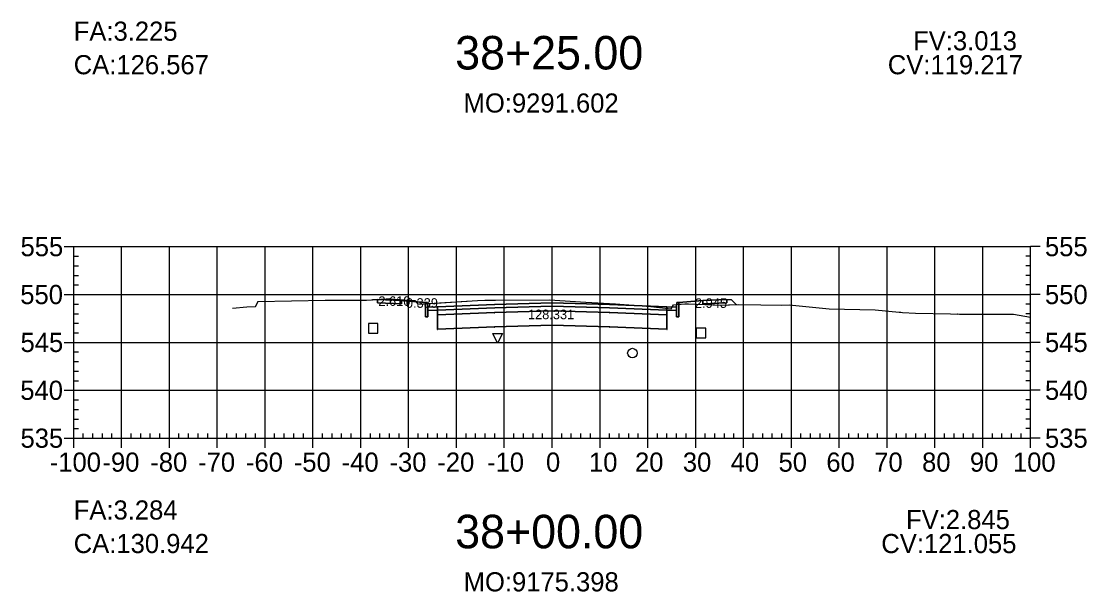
# Model space of a CAD drawing. Extents: x 704834 to 709892, y 372981 to 377533.
# Drawn here: x 707400.9 to 707623.6, y 373510.8 to 373629.9 of the extents above; entities that cross this region are included whole.
import ezdxf

# ---------------------------------------------------------------- set-up
doc = ezdxf.new("R2010")
doc.units = 0
for name, color, linetype in [('1', 7, 'Continuous'), ('10', 7, 'Continuous'), ('13', 7, 'Continuous'), ('14', 7, 'Continuous'), ('4', 7, 'Continuous'), ('57', 7, 'Continuous'), ('59', 7, 'Continuous'), ('Default_Xsect', 7, 'Continuous'), ('Existing', 7, 'Continuous')]:
    doc.layers.add(name, color=color, linetype=linetype)

msp = doc.modelspace()

# ---------------------------------------------------------------- linework, layer by layer
for points in [[(707474.37, 373571.71), (707474.34, 373571.74)], [(707475.37, 373571.75), (707474.37, 373571.71)], [(707485.37, 373571.15), (707480.37, 373571.55)], [(707538.37, 373571.15), (707543.37, 373571.55)], [(707548.37, 373571.75), (707549.37, 373571.71)], [(707549.37, 373571.71), (707550.35, 373570.74)]]:
    msp.add_lwpolyline(points)
for points in [[(707480.37, 373571.55), (707475.37, 373571.75), (707475.37, 373571.08), (707480.37, 373570.88)], [(707485.87, 373570.15), (707485.79, 373571.15), (707485.37, 373571.15), (707485.37, 373568.15), (707485.87, 373568.15)], [(707511.87, 373570.4), (707523.87, 373570.04), (707535.87, 373569.56), (707535.87, 373570.23), (707523.87, 373570.71), (707511.87, 373571.07), (707499.87, 373570.71), (707487.87, 373570.23), (707487.87, 373569.56), (707499.87, 373570.04)], [(707511.87, 373569.4), (707523.87, 373569.04), (707535.87, 373568.56), (707535.87, 373569.56), (707523.87, 373570.04), (707511.87, 373570.4), (707499.87, 373570.04), (707487.87, 373569.56), (707487.87, 373568.56), (707499.87, 373569.04)], [(707511.82, 373570.35), (707511.92, 373570.35), (707511.92, 373570.45), (707511.82, 373570.45)], [(707537.87, 373568.15), (707538.37, 373568.15), (707538.37, 373571.15), (707537.96, 373571.15), (707537.87, 373570.15)], [(707543.37, 373570.88), (707548.37, 373571.08), (707548.37, 373571.75), (707543.37, 373571.55)], [(707487.87, 373570.23), (707485.87, 373570.15), (707485.87, 373569.48), (707487.87, 373569.56)], [(707487.82, 373568.51), (707487.92, 373568.51), (707487.92, 373568.61), (707487.82, 373568.61)], [(707511.87, 373566.4), (707523.87, 373566.04), (707535.87, 373565.56), (707535.87, 373568.56), (707523.87, 373569.04), (707511.87, 373569.4), (707499.87, 373569.04), (707487.87, 373568.56), (707487.87, 373565.56), (707499.87, 373566.04)], [(707499.82, 373568.99), (707499.92, 373568.99), (707499.92, 373569.09), (707499.82, 373569.09)], [(707511.82, 373569.35), (707511.92, 373569.35), (707511.92, 373569.45), (707511.82, 373569.45)], [(707523.82, 373568.99), (707523.92, 373568.99), (707523.92, 373569.09), (707523.82, 373569.09)], [(707535.82, 373568.51), (707535.92, 373568.51), (707535.92, 373568.61), (707535.82, 373568.61)], [(707535.87, 373569.56), (707537.87, 373569.48), (707537.87, 373570.15), (707535.87, 373570.23)], [(707499.82, 373565.99), (707499.92, 373565.99), (707499.92, 373566.09), (707499.82, 373566.09)], [(707511.82, 373566.35), (707511.92, 373566.35), (707511.92, 373566.45), (707511.82, 373566.45)], [(707523.82, 373565.99), (707523.92, 373565.99), (707523.92, 373566.09), (707523.82, 373566.09)], [(707487.82, 373565.51), (707487.92, 373565.51), (707487.92, 373565.61), (707487.82, 373565.61)], [(707535.82, 373565.51), (707535.92, 373565.51), (707535.92, 373565.61), (707535.82, 373565.61)]]:
    msp.add_lwpolyline(points, close=True)
at = {"layer": '1'}
for points in [[(707474.34, 373571.74), (707477.18, 373571.93), (707477.94, 373571.96), (707478.01, 373571.95), (707483.19, 373571.58), (707483.39, 373571.31), (707480.37, 373571.55), (707480.37, 373570.88), (707475.37, 373571.08), (707475.37, 373571.75), (707474.37, 373571.71)], [(707483.39, 373571.31), (707483.63, 373570.99), (707483.79, 373570.8), (707485.37, 373570.9), (707485.37, 373571.15)], [(707485.37, 373570.9), (707496.29, 373571.57), (707497.82, 373571.65), (707500.01, 373571.66), (707511.31, 373571.69), (707518.89, 373571.24), (707525.08, 373570.85), (707532.51, 373570.31), (707536.75, 373569.82), (707537.03, 373570.31), (707537.21, 373570.69), (707538.37, 373570.78), (707538.37, 373568.15), (707537.87, 373568.15), (707537.87, 373569.48), (707535.87, 373569.56), (707535.87, 373568.56), (707535.87, 373565.56), (707523.87, 373566.04), (707511.87, 373566.4), (707499.87, 373566.04), (707487.87, 373565.56), (707487.87, 373568.56), (707487.87, 373569.56), (707485.87, 373569.48), (707485.87, 373568.15), (707485.37, 373568.15)], [(707538.37, 373570.78), (707539.62, 373570.88), (707540.37, 373570.87), (707547.15, 373570.58), (707550.35, 373570.74), (707549.37, 373571.71), (707548.37, 373571.75), (707548.37, 373571.08), (707543.37, 373570.88), (707543.37, 373571.55), (707538.37, 373571.15)], [(707500.46, 373562.66), (707499.46, 373564.66), (707501.46, 373564.66)]]:
    msp.add_lwpolyline(points, close=True, dxfattribs=at)
at = {"layer": '10'}
msp.add_lwpolyline([(707473.45, 373564.75), (707475.45, 373564.75), (707475.45, 373566.75), (707473.45, 373566.75)], close=True, dxfattribs=at)
at = {"layer": '13'}
msp.add_circle((707528.65, 373560.59), 1, dxfattribs=at)
at = {"layer": '14'}
for points in [[(707474.34, 373571.74), (707474.34, 373571.79), (707474.34, 373571.74), (707474.29, 373571.74), (707474.34, 373571.74), (707474.34, 373571.69), (707474.34, 373571.74), (707474.39, 373571.74)], [(707474.34, 373571.74), (707474.34, 373571.79), (707474.34, 373571.74), (707474.29, 373571.74), (707474.34, 373571.74), (707474.34, 373571.69), (707474.34, 373571.74), (707474.39, 373571.74)], [(707499.87, 373570.71), (707499.87, 373570.76), (707499.87, 373570.71), (707499.82, 373570.71), (707499.87, 373570.71), (707499.87, 373570.66), (707499.87, 373570.71), (707499.92, 373570.71)], [(707511.87, 373571.07), (707511.87, 373571.12), (707511.87, 373571.07), (707511.82, 373571.07), (707511.87, 373571.07), (707511.87, 373571.02), (707511.87, 373571.07), (707511.92, 373571.07)], [(707523.87, 373570.71), (707523.87, 373570.76), (707523.87, 373570.71), (707523.82, 373570.71), (707523.87, 373570.71), (707523.87, 373570.66), (707523.87, 373570.71), (707523.92, 373570.71)], [(707550.35, 373570.74), (707550.35, 373570.79), (707550.35, 373570.74), (707550.3, 373570.74), (707550.35, 373570.74), (707550.35, 373570.69), (707550.35, 373570.74), (707550.4, 373570.74)], [(707487.87, 373570.23), (707487.87, 373570.28), (707487.87, 373570.23), (707487.82, 373570.23), (707487.87, 373570.23), (707487.87, 373570.18), (707487.87, 373570.23), (707487.92, 373570.23)], [(707535.87, 373570.23), (707535.87, 373570.28), (707535.87, 373570.23), (707535.82, 373570.23), (707535.87, 373570.23), (707535.87, 373570.18), (707535.87, 373570.23), (707535.92, 373570.23)]]:
    msp.add_lwpolyline(points, dxfattribs=at)
at = {"layer": '4'}
msp.add_lwpolyline([(707541.96, 373563.76), (707543.96, 373563.76), (707543.96, 373565.76), (707541.96, 373565.76)], close=True, dxfattribs=at)
at = {"layer": '57'}
for p, q in [((707409.87, 373582.82), (707411.87, 373582.82)), ((707411.87, 373582.82), (707611.87, 373582.82)), ((707411.87, 373542.82), (707411.87, 373582.82)), ((707411.87, 373542.82), (707411.87, 373582.82)), ((707421.87, 373542.82), (707421.87, 373582.82)), ((707431.87, 373542.82), (707431.87, 373582.82)), ((707441.87, 373542.82), (707441.87, 373582.82)), ((707451.87, 373542.82), (707451.87, 373582.82)), ((707461.87, 373542.82), (707461.87, 373582.82)), ((707471.87, 373542.82), (707471.87, 373582.82)), ((707481.87, 373542.82), (707481.87, 373582.82)), ((707491.87, 373542.82), (707491.87, 373582.82)), ((707501.87, 373542.82), (707501.87, 373582.82)), ((707511.87, 373542.82), (707511.87, 373582.82)), ((707521.87, 373542.82), (707521.87, 373582.82)), ((707531.87, 373542.82), (707531.87, 373582.82)), ((707541.87, 373542.82), (707541.87, 373582.82)), ((707551.87, 373542.82), (707551.87, 373582.82)), ((707561.87, 373542.82), (707561.87, 373582.82)), ((707571.87, 373542.82), (707571.87, 373582.82)), ((707581.87, 373542.82), (707581.87, 373582.82)), ((707591.87, 373542.82), (707591.87, 373582.82)), ((707601.87, 373542.82), (707601.87, 373582.82)), ((707611.87, 373542.82), (707611.87, 373582.82)), ((707611.87, 373542.82), (707611.87, 373582.82)), ((707613.87, 373582.82), (707611.87, 373582.82)), ((707411.87, 373580.82), (707412.87, 373580.82)), ((707611.87, 373580.82), (707610.87, 373580.82)), ((707411.87, 373578.82), (707412.87, 373578.82)), ((707611.87, 373578.82), (707610.87, 373578.82)), ((707411.87, 373576.82), (707412.87, 373576.82)), ((707611.87, 373576.82), (707610.87, 373576.82)), ((707409.87, 373572.82), (707411.87, 373572.82)), ((707411.87, 373574.82), (707412.87, 373574.82)), ((707411.87, 373572.82), (707611.87, 373572.82)), ((707611.87, 373574.82), (707610.87, 373574.82)), ((707613.87, 373572.82), (707611.87, 373572.82)), ((707411.87, 373570.82), (707412.87, 373570.82)), ((707611.87, 373570.82), (707610.87, 373570.82)), ((707411.87, 373568.82), (707412.87, 373568.82)), ((707611.87, 373568.82), (707610.87, 373568.82)), ((707411.87, 373566.82), (707412.87, 373566.82)), ((707611.87, 373566.82), (707610.87, 373566.82)), ((707411.87, 373564.82), (707412.87, 373564.82)), ((707611.87, 373564.82), (707610.87, 373564.82)), ((707409.87, 373562.82), (707411.87, 373562.82)), ((707411.87, 373562.82), (707611.87, 373562.82)), ((707613.87, 373562.82), (707611.87, 373562.82)), ((707411.87, 373560.82), (707412.87, 373560.82)), ((707611.87, 373560.82), (707610.87, 373560.82)), ((707411.87, 373558.82), (707412.87, 373558.82)), ((707611.87, 373558.82), (707610.87, 373558.82)), ((707411.87, 373556.82), (707412.87, 373556.82)), ((707411.87, 373554.82), (707412.87, 373554.82)), ((707611.87, 373556.82), (707610.87, 373556.82)), ((707611.87, 373554.82), (707610.87, 373554.82)), ((707409.87, 373552.82), (707411.87, 373552.82)), ((707411.87, 373552.82), (707611.87, 373552.82)), ((707613.87, 373552.82), (707611.87, 373552.82)), ((707411.87, 373550.82), (707412.87, 373550.82)), ((707611.87, 373550.82), (707610.87, 373550.82)), ((707411.87, 373548.82), (707412.87, 373548.82)), ((707611.87, 373548.82), (707610.87, 373548.82)), ((707411.87, 373546.82), (707412.87, 373546.82)), ((707611.87, 373546.82), (707610.87, 373546.82)), ((707411.87, 373544.82), (707412.87, 373544.82)), ((707413.87, 373542.82), (707413.87, 373543.82)), ((707415.87, 373542.82), (707415.87, 373543.82)), ((707417.87, 373542.82), (707417.87, 373543.82)), ((707419.87, 373542.82), (707419.87, 373543.82)), ((707423.87, 373542.82), (707423.87, 373543.82)), ((707425.87, 373542.82), (707425.87, 373543.82)), ((707427.87, 373542.82), (707427.87, 373543.82)), ((707429.87, 373542.82), (707429.87, 373543.82)), ((707433.87, 373542.82), (707433.87, 373543.82)), ((707435.87, 373542.82), (707435.87, 373543.82)), ((707437.87, 373542.82), (707437.87, 373543.82)), ((707439.87, 373542.82), (707439.87, 373543.82)), ((707443.87, 373542.82), (707443.87, 373543.82)), ((707445.87, 373542.82), (707445.87, 373543.82)), ((707447.87, 373542.82), (707447.87, 373543.82)), ((707449.87, 373542.82), (707449.87, 373543.82)), ((707453.87, 373542.82), (707453.87, 373543.82)), ((707455.87, 373542.82), (707455.87, 373543.82)), ((707457.87, 373542.82), (707457.87, 373543.82)), ((707459.87, 373542.82), (707459.87, 373543.82)), ((707463.87, 373542.82), (707463.87, 373543.82)), ((707465.87, 373542.82), (707465.87, 373543.82)), ((707467.87, 373542.82), (707467.87, 373543.82)), ((707469.87, 373542.82), (707469.87, 373543.82)), ((707473.87, 373542.82), (707473.87, 373543.82)), ((707475.87, 373542.82), (707475.87, 373543.82)), ((707477.87, 373542.82), (707477.87, 373543.82)), ((707479.87, 373542.82), (707479.87, 373543.82)), ((707483.87, 373542.82), (707483.87, 373543.82)), ((707485.87, 373542.82), (707485.87, 373543.82)), ((707487.87, 373542.82), (707487.87, 373543.82)), ((707489.87, 373542.82), (707489.87, 373543.82)), ((707493.87, 373542.82), (707493.87, 373543.82)), ((707495.87, 373542.82), (707495.87, 373543.82)), ((707497.87, 373542.82), (707497.87, 373543.82)), ((707499.87, 373542.82), (707499.87, 373543.82)), ((707503.87, 373542.82), (707503.87, 373543.82)), ((707505.87, 373542.82), (707505.87, 373543.82)), ((707507.87, 373542.82), (707507.87, 373543.82)), ((707509.87, 373542.82), (707509.87, 373543.82)), ((707513.87, 373542.82), (707513.87, 373543.82)), ((707515.87, 373542.82), (707515.87, 373543.82)), ((707517.87, 373542.82), (707517.87, 373543.82)), ((707519.87, 373542.82), (707519.87, 373543.82)), ((707523.87, 373542.82), (707523.87, 373543.82)), ((707525.87, 373542.82), (707525.87, 373543.82)), ((707527.87, 373542.82), (707527.87, 373543.82)), ((707529.87, 373542.82), (707529.87, 373543.82)), ((707533.87, 373542.82), (707533.87, 373543.82)), ((707535.87, 373542.82), (707535.87, 373543.82)), ((707537.87, 373542.82), (707537.87, 373543.82)), ((707539.87, 373542.82), (707539.87, 373543.82)), ((707543.87, 373542.82), (707543.87, 373543.82)), ((707545.87, 373542.82), (707545.87, 373543.82)), ((707547.87, 373542.82), (707547.87, 373543.82)), ((707549.87, 373542.82), (707549.87, 373543.82)), ((707553.87, 373542.82), (707553.87, 373543.82)), ((707555.87, 373542.82), (707555.87, 373543.82)), ((707557.87, 373542.82), (707557.87, 373543.82)), ((707559.87, 373542.82), (707559.87, 373543.82)), ((707563.87, 373542.82), (707563.87, 373543.82)), ((707565.87, 373542.82), (707565.87, 373543.82)), ((707567.87, 373542.82), (707567.87, 373543.82)), ((707569.87, 373542.82), (707569.87, 373543.82)), ((707573.87, 373542.82), (707573.87, 373543.82)), ((707575.87, 373542.82), (707575.87, 373543.82)), ((707577.87, 373542.82), (707577.87, 373543.82)), ((707579.87, 373542.82), (707579.87, 373543.82)), ((707583.87, 373542.82), (707583.87, 373543.82)), ((707585.87, 373542.82), (707585.87, 373543.82)), ((707587.87, 373542.82), (707587.87, 373543.82)), ((707589.87, 373542.82), (707589.87, 373543.82)), ((707593.87, 373542.82), (707593.87, 373543.82)), ((707595.87, 373542.82), (707595.87, 373543.82)), ((707597.87, 373542.82), (707597.87, 373543.82)), ((707599.87, 373542.82), (707599.87, 373543.82)), ((707603.87, 373542.82), (707603.87, 373543.82)), ((707605.87, 373542.82), (707605.87, 373543.82)), ((707607.87, 373542.82), (707607.87, 373543.82)), ((707609.87, 373542.82), (707609.87, 373543.82)), ((707611.87, 373544.82), (707610.87, 373544.82)), ((707409.87, 373542.82), (707411.87, 373542.82)), ((707411.87, 373542.82), (707611.87, 373542.82)), ((707411.87, 373542.82), (707611.87, 373542.82)), ((707411.87, 373540.82), (707411.87, 373542.82)), ((707421.87, 373540.82), (707421.87, 373542.82)), ((707431.87, 373540.82), (707431.87, 373542.82)), ((707441.87, 373540.82), (707441.87, 373542.82)), ((707451.87, 373540.82), (707451.87, 373542.82)), ((707461.87, 373540.82), (707461.87, 373542.82)), ((707471.87, 373540.82), (707471.87, 373542.82)), ((707481.87, 373540.82), (707481.87, 373542.82)), ((707491.87, 373540.82), (707491.87, 373542.82)), ((707501.87, 373540.82), (707501.87, 373542.82)), ((707511.87, 373540.82), (707511.87, 373542.82)), ((707521.87, 373540.82), (707521.87, 373542.82)), ((707531.87, 373540.82), (707531.87, 373542.82)), ((707541.87, 373540.82), (707541.87, 373542.82)), ((707551.87, 373540.82), (707551.87, 373542.82)), ((707561.87, 373540.82), (707561.87, 373542.82)), ((707571.87, 373540.82), (707571.87, 373542.82)), ((707581.87, 373540.82), (707581.87, 373542.82)), ((707591.87, 373540.82), (707591.87, 373542.82)), ((707601.87, 373540.82), (707601.87, 373542.82)), ((707611.87, 373540.82), (707611.87, 373542.82)), ((707613.87, 373542.82), (707611.87, 373542.82))]:
    msp.add_line(p, q, dxfattribs=at)
at = {"layer": 'Default_Xsect'}
msp.add_lwpolyline([(707474.34, 373571.74), (707474.37, 373571.71), (707475.37, 373571.75), (707480.37, 373571.55), (707485.37, 373571.15), (707485.79, 373571.15), (707485.87, 373570.15), (707487.87, 373570.23), (707499.87, 373570.71), (707511.87, 373571.07), (707523.87, 373570.71), (707535.87, 373570.23), (707537.87, 373570.15), (707537.96, 373571.15), (707538.37, 373571.15), (707543.37, 373571.55), (707548.37, 373571.75), (707549.37, 373571.71), (707550.35, 373570.74)], dxfattribs=at)
at = {"layer": 'Existing'}
msp.add_lwpolyline([(707445.07, 373569.96), (707448.07, 373570.25), (707449.83, 373570.32), (707450.33, 373571.22), (707450.38, 373571.34), (707464.45, 373571.62), (707473.05, 373571.66), (707477.18, 373571.93), (707477.94, 373571.96), (707478.01, 373571.95), (707483.19, 373571.58), (707483.63, 373570.99), (707483.79, 373570.8), (707496.29, 373571.57), (707497.82, 373571.65), (707500.01, 373571.66), (707511.31, 373571.69), (707518.89, 373571.24), (707525.08, 373570.85), (707532.51, 373570.31), (707536.75, 373569.82), (707537.03, 373570.31), (707537.21, 373570.69), (707539.62, 373570.88), (707540.37, 373570.87), (707547.15, 373570.58), (707550.83, 373570.76), (707555.49, 373570.7), (707559.77, 373570.6), (707561.39, 373570.65), (707569.79, 373569.82), (707579.4, 373569.61), (707584.39, 373569.15), (707584.77, 373569.13), (707585.08, 373569.1), (707587.81, 373568.92), (707595.13, 373568.77), (707596.51, 373568.75), (707596.66, 373568.76), (707597, 373568.74), (707608.28, 373568.69), (707611.87, 373568.09)], dxfattribs=at)

# ---------------------------------------------------------------- texts
for s, p in [('CA:126.567', (707411.87, 373618.82)), ('CV:119.217', (707582.02, 373618.82)), ('CA:130.942', (707411.87, 373518.82)), ('CV:121.055', (707580.66, 373518.82))]:
    msp.add_text(s, height=4).set_placement(p)
at = {"layer": '1'}
for s, p in [('38+25.00', (707491.6, 373619.82)), ('38+00.00', (707491.6, 373519.82))]:
    msp.add_text(s, height=7, dxfattribs=at).set_placement(p)
at = {"layer": '14'}
for p in [(707475.34, 373571.7), (707475.34, 373571.03), (707480.34, 373570.83), (707543.34, 373570.83), (707548.34, 373571.7), (707548.34, 373571.03)]:
    msp.add_text('+', height=0.1, dxfattribs=at).set_placement(p)
at = {"layer": '57'}
for s, p in [('555', (707400.75, 373580.82)), ('555', (707614.87, 373580.82)), ('550', (707400.7, 373570.82)), ('550', (707614.87, 373570.82)), ('545', (707400.75, 373560.82)), ('545', (707614.87, 373560.82)), ('540', (707400.7, 373550.82)), ('540', (707614.87, 373550.82)), ('535', (707400.75, 373540.82)), ('535', (707614.87, 373540.82)), ('-100', (707406.86, 373535.82)), ('-90', (707417.87, 373535.82)), ('-80', (707427.87, 373535.82)), ('-70', (707437.87, 373535.82)), ('-60', (707447.87, 373535.82)), ('-50', (707457.87, 373535.82)), ('-40', (707467.87, 373535.82)), ('-30', (707477.87, 373535.82)), ('-20', (707487.87, 373535.82)), ('-10', (707498.26, 373535.82)), ('0', (707510.58, 373535.82)), ('10', (707519.57, 373535.82)), ('20', (707529.18, 373535.82)), ('30', (707539.18, 373535.82)), ('40', (707549.18, 373535.82)), ('50', (707559.18, 373535.82)), ('60', (707569.18, 373535.82)), ('70', (707579.18, 373535.82)), ('80', (707589.18, 373535.82)), ('90', (707599.18, 373535.82)), ('100', (707608.17, 373535.82))]:
    msp.add_text(s, height=4, dxfattribs=at).set_placement(p)
at = {"layer": '59'}
for s, height, p in [('FA:3.225', 4, (707411.87, 373625.82)), ('FV:3.013', 4, (707587.31, 373623.82)), ('MO:9291.602', 4, (707493.36, 373610.82)), ('2.610', 2, (707475.55, 373570.45)), ('0.339', 2, (707481.3, 373570.05)), ('2.945', 2, (707541.72, 373570.03)), ('128.331', 2, (707506.81, 373567.67)), ('FA:3.284', 4, (707411.87, 373525.82)), ('FV:2.845', 4, (707585.83, 373523.82)), ('MO:9175.398', 4, (707493.37, 373510.82))]:
    msp.add_text(s, height=height, dxfattribs=at).set_placement(p)

doc.saveas('drawing.dxf')
